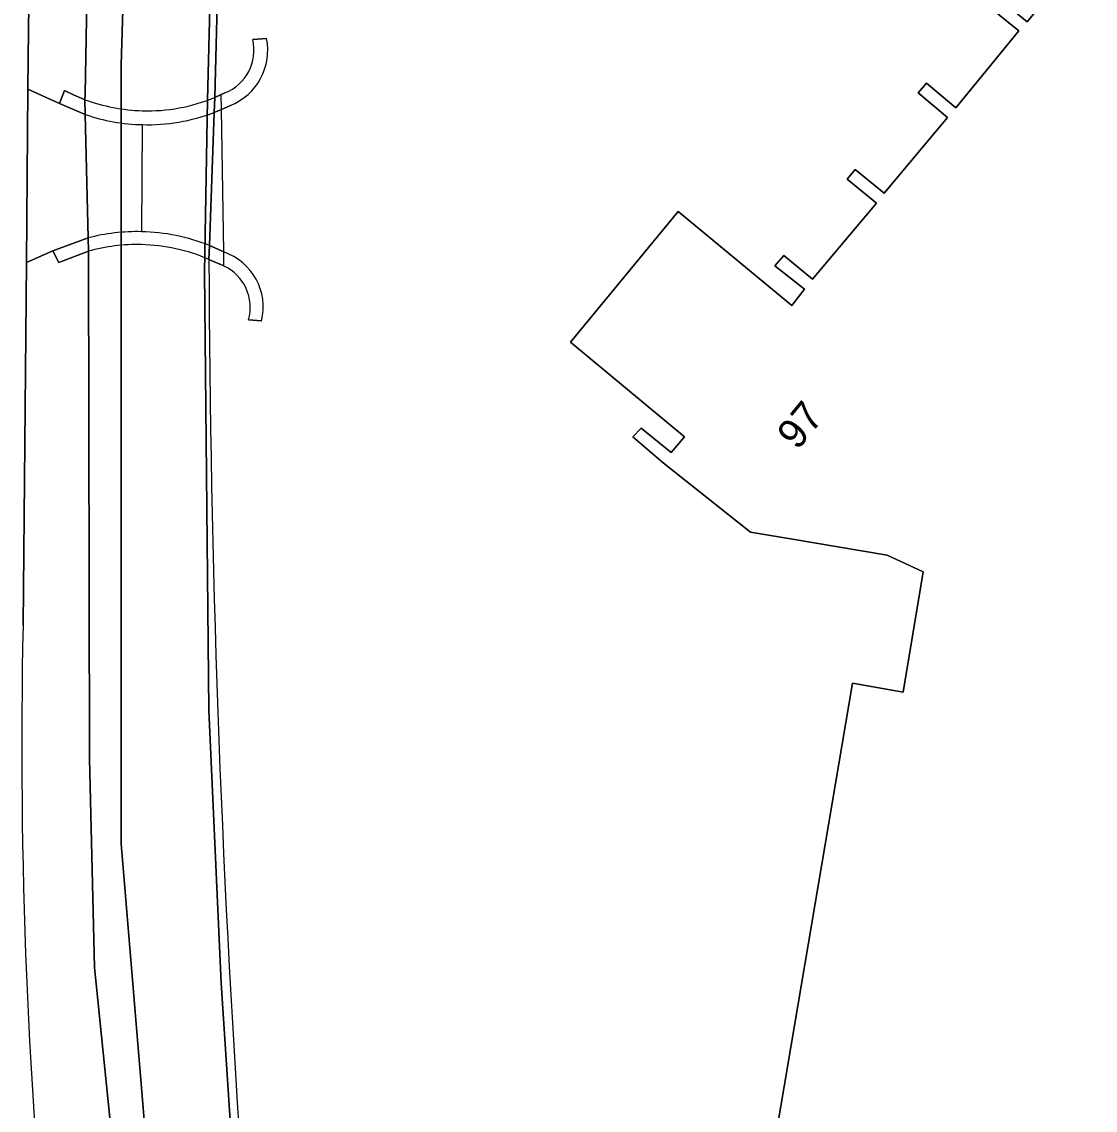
# Model space of a CAD drawing. Extents: x 161772 to 163126, y 383092 to 383917.
# Drawn here: x 161960.71 to 161997.2, y 383507.7 to 383544.69 of the extents above; entities that cross this region are included whole.
import ezdxf

# ---------------------------------------------------------------- set-up
doc = ezdxf.new("R2010")
doc.units = 0
for name, color, linetype in [('IMGEO_Dek', 7, 'Continuous'), ('IMGEO_Erf', 7, 'Continuous'), ('IMGEO_Groenvoorziening', 7, 'Continuous'), ('IMGEO_Hek', 7, 'Continuous'), ('IMGEO_Muur', 7, 'Continuous'), ('IMGEO_Oever', 7, 'Continuous'), ('IMGEO_Pand', 7, 'Continuous'), ('IMGEO_Pand_nummerreeks', 7, 'Continuous'), ('IMGEO_Voetpad_open', 7, 'Continuous'), ('IMGEO_Waterloop', 7, 'Continuous')]:
    doc.layers.add(name, color=color, linetype=linetype)

msp = doc.modelspace()

# ---------------------------------------------------------------- linework, layer by layer
at = {"layer": 'IMGEO_Dek'}
for points in [[(161962.859, 383542.045), (161962.87, 383541.542), (161962.965, 383537.346), (161962.975, 383536.893)], [(161967.496, 383541.706), (161967.488, 383542.216), (161967.27, 383542.121)], [(161967.073, 383536.619), (161967.584, 383536.393), (161967.576, 383536.87), (161967.496, 383541.706)]]:
    msp.add_lwpolyline(points, dxfattribs=at)
for centre, radius, start, end in [((161965.025, 383548.003), 6.34, 250.0177, 268.0523), ((161964.978, 383547.648), 5.983, 268.3898, 292.5231), ((161964.632, 383531.007), 6.115, 88.6132, 105.7228), ((161964.651, 383531.032), 6.089, 66.5628, 88.7873)]:
    msp.add_arc(centre, radius, start, end, dxfattribs=at)
at = {"layer": 'IMGEO_Erf'}
for points in [[(161968.43, 383587.792), (161967.27, 383542.121), (161967.488, 383542.216), (161967.619, 383542.278)], [(161993.876, 383545.534), (161994.892, 383544.687), (161997.02, 383547.303)], [(161985.355, 383501.026), (161988.95, 383522.214), (161990.677, 383521.913), (161991.354, 383526.004), (161990.128, 383526.569), (161986.843, 383527.122), (161985.486, 383527.351), (161982.509, 383529.701), (161981.48, 383530.59), (161981.769, 383530.885), (161982.79, 383530.051), (161983.237, 383530.59), (161979.365, 383533.807), (161983.024, 383538.245), (161986.892, 383535.048), (161987.319, 383535.61), (161986.309, 383536.395), (161986.619, 383536.747), (161987.594, 383535.94), (161989.765, 383538.53), (161988.765, 383539.347), (161989.04, 383539.675), (161990.022, 383538.863), (161992.174, 383541.445), (161991.185, 383542.276), (161991.469, 383542.61), (161992.464, 383541.773), (161994.599, 383544.382), (161993.608, 383545.187)], [(161968.561, 383544.089), (161969.033, 383544.128)], [(161967.81, 383541.849), (161967.496, 383541.706), (161967.251, 383541.608), (161967.09, 383537.089), (161967.576, 383536.87)], [(161967.584, 383536.393), (161967.073, 383536.619)], [(161968.863, 383534.524), (161968.417, 383534.561)]]:
    msp.add_lwpolyline(points, dxfattribs=at)
for centre, radius, start, end in [((161967.042, 383543.728), 1.561, 291.6816, 13.3556), ((161967.04, 383543.73), 2.032, 292.256, 11.3045), ((161966.93, 383534.989), 1.989, 346.4667, 71.0311), ((162447.046, 383538.377), 479.976, 180.20991, 183.8837), ((161966.931, 383534.99), 1.547, 343.8847, 65.0173)]:
    msp.add_arc(centre, radius, start, end, dxfattribs=at)
at = {"layer": 'IMGEO_Groenvoorziening'}
for points in [[(161962.874, 383595.476), (161961.31, 383571.54), (161960.939, 383544.416), (161960.921, 383542.4), (161961.989, 383541.918), (161962.163, 383542.357), (161962.488, 383542.198), (161962.55, 383542.172), (161962.859, 383542.045), (161962.862, 383542.236), (161963.644, 383586.222)], [(161964.463, 383500), (161963.18, 383512.548), (161963.011, 383519.655), (161962.975, 383536.893), (161961.973, 383536.513), (161961.769, 383536.903), (161960.867, 383536.509), (161960.755, 383524.182)]]:
    msp.add_lwpolyline(points, dxfattribs=at)
msp.add_arc((162149.978, 383520.111), 189.267, 178.76752, 185.97087, dxfattribs=at)
at = {"layer": 'IMGEO_Hek'}
msp.add_lwpolyline([(161964.807, 383541.197), (161964.782, 383537.56)], dxfattribs=at)
at = {"layer": 'IMGEO_Muur'}
for points in [[(161969.033, 383544.128), (161968.561, 383544.089)], [(161962.859, 383542.045), (161962.87, 383541.542)], [(161967.619, 383542.278), (161967.488, 383542.216), (161967.27, 383542.121), (161967.251, 383541.608), (161967.496, 383541.706), (161967.81, 383541.849)], [(161967.251, 383541.608), (161967.496, 383541.706), (161967.488, 383542.216), (161967.27, 383542.121)], [(161962.965, 383537.346), (161962.975, 383536.893)], [(161967.576, 383536.87), (161967.09, 383537.089), (161967.073, 383536.619), (161967.584, 383536.393)], [(161967.073, 383536.619), (161967.584, 383536.393), (161967.576, 383536.87), (161967.09, 383537.089)], [(161968.417, 383534.561), (161968.863, 383534.524)]]:
    msp.add_lwpolyline(points, dxfattribs=at)
for points in [[(161962.859, 383542.045), (161962.55, 383542.172), (161962.488, 383542.198), (161962.163, 383542.357), (161961.989, 383541.918), (161962.87, 383541.542)], [(161962.975, 383536.893), (161962.965, 383537.346), (161961.769, 383536.903), (161961.973, 383536.513)]]:
    msp.add_lwpolyline(points, close=True, dxfattribs=at)
for centre, radius, start, end in [((161967.042, 383543.728), 1.561, 291.6816, 13.3556), ((161967.04, 383543.73), 2.032, 292.256, 11.3045), ((161965.025, 383548.003), 6.34, 250.0177, 268.0523), ((161964.978, 383547.648), 5.983, 268.3898, 292.5231), ((161964.979, 383547.643), 6.449, 268.4673, 290.6246), ((161964.953, 383547.624), 6.429, 251.0988, 268.703), ((161964.629, 383531.036), 6.525, 88.6585, 104.7758), ((161964.646, 383531.001), 6.56, 68.1236, 88.8082), ((161964.632, 383531.007), 6.115, 88.6132, 105.7228), ((161964.651, 383531.032), 6.089, 66.5628, 88.7873), ((161966.93, 383534.989), 1.989, 346.4667, 71.0311), ((161966.931, 383534.99), 1.547, 343.8847, 65.0173)]:
    msp.add_arc(centre, radius, start, end, dxfattribs=at)
at = {"layer": 'IMGEO_Oever'}
for points in [[(161967.073, 383536.619), (161967.09, 383537.089), (161967.251, 383541.608), (161967.27, 383542.121), (161968.43, 383587.792), (161968.926, 383591.809), (161971.183, 383595.407), (161974.026, 383598.439), (161977.173, 383601.09), (161980.932, 383602.939), (162000, 383604.017), (162011.381, 383604.661), (162013.957, 383604.806), (162025.348, 383605.462), (162025.05, 383610.044)], [(161968.185, 383587.81), (161967.027, 383542.026), (161966.921, 383536.187), (161967.069, 383521.293), (161967.494, 383512.015), (161968.003, 383504.245), (161969.999, 383490.826), (161970.806, 383485.391), (161971.56, 383483.438), (161972.271, 383481.474), (161973.577, 383479.552), (161976.188, 383477.535), (161979.67, 383475.901), (161981.751, 383475.306), (161984.978, 383475.242), (161987.462, 383475.518), (162006.931, 383479.128)], [(161963.644, 383586.222), (161962.862, 383542.236), (161962.859, 383542.045), (161962.87, 383541.542), (161962.965, 383537.346), (161962.975, 383536.893), (161963.011, 383519.655), (161963.18, 383512.548), (161964.463, 383500), (161965.32, 383493.727)], [(162012.791, 383477.429), (161986.294, 383472.291), (161982.218, 383472.886), (161977.504, 383474.669), (161973.895, 383477.09), (161969.819, 383481.803), (161967.908, 383485.625), (161966.634, 383491.697), (161965.275, 383502.482), (161964.086, 383516.75), (161964.086, 383543.225), (161965.02, 383573.799)]]:
    msp.add_lwpolyline(points, dxfattribs=at)
msp.add_arc((162447.046, 383538.377), 479.976, 180.20991, 183.8837, dxfattribs=at)
at = {"layer": 'IMGEO_Pand'}
for points in [[(161997.02, 383547.303), (161994.892, 383544.687), (161993.876, 383545.534)], [(161993.608, 383545.187), (161994.599, 383544.382), (161992.464, 383541.773), (161991.469, 383542.61), (161991.185, 383542.276), (161992.174, 383541.445), (161990.022, 383538.863), (161989.04, 383539.675), (161988.765, 383539.347), (161989.765, 383538.53), (161987.594, 383535.94), (161986.619, 383536.747), (161986.309, 383536.395), (161987.319, 383535.61), (161986.892, 383535.048), (161983.024, 383538.245), (161979.365, 383533.807), (161983.237, 383530.59), (161982.79, 383530.051), (161981.769, 383530.885), (161981.48, 383530.59), (161982.509, 383529.701), (161985.486, 383527.351), (161986.843, 383527.122), (161990.128, 383526.569), (161991.354, 383526.004), (161990.677, 383521.913), (161988.95, 383522.214), (161985.355, 383501.026)]]:
    msp.add_lwpolyline(points, dxfattribs=at)
at = {"layer": 'IMGEO_Voetpad_open'}
for points in [[(161960.755, 383524.182), (161960.867, 383536.509), (161960.921, 383542.4), (161960.939, 383544.416), (161961.31, 383571.54), (161962.874, 383595.476)], [(161967.09, 383537.089), (161967.576, 383536.87), (161967.496, 383541.706), (161967.251, 383541.608)], [(161962.87, 383541.542), (161962.965, 383537.346)]]:
    msp.add_lwpolyline(points, dxfattribs=at)
msp.add_lwpolyline([(161962.965, 383537.346), (161962.87, 383541.542), (161961.989, 383541.918), (161960.921, 383542.4), (161960.867, 383536.509), (161961.769, 383536.903)], close=True, dxfattribs=at)
for centre, radius, start, end in [((161964.979, 383547.643), 6.449, 268.4673, 290.6246), ((161964.953, 383547.624), 6.429, 251.0988, 268.703), ((161964.629, 383531.036), 6.525, 88.6585, 104.7758), ((161964.646, 383531.001), 6.56, 68.1236, 88.8082), ((162149.978, 383520.111), 189.267, 178.76752, 185.97087)]:
    msp.add_arc(centre, radius, start, end, dxfattribs=at)
at = {"layer": 'IMGEO_Waterloop'}
for points in [[(162006.931, 383479.128), (161987.462, 383475.518), (161984.978, 383475.242), (161981.751, 383475.306), (161979.67, 383475.901), (161976.188, 383477.535), (161973.577, 383479.552), (161972.271, 383481.474), (161971.56, 383483.438), (161970.806, 383485.391), (161969.999, 383490.826), (161968.003, 383504.245), (161967.494, 383512.015), (161967.069, 383521.293), (161966.921, 383536.187), (161967.027, 383542.026), (161968.185, 383587.81)], [(161965.02, 383573.799), (161964.086, 383543.225), (161964.086, 383516.75), (161965.275, 383502.482), (161966.634, 383491.697), (161967.908, 383485.625), (161969.819, 383481.803), (161973.895, 383477.09), (161977.504, 383474.669), (161982.218, 383472.886), (161986.294, 383472.291), (162012.791, 383477.429)]]:
    msp.add_lwpolyline(points, dxfattribs=at)

# ---------------------------------------------------------------- texts
at = {"layer": 'IMGEO_Pand_nummerreeks'}
msp.add_text('97', height=1, rotation=50.6552, dxfattribs=at).set_placement((161987.079, 383530.103))

doc.saveas('drawing.dxf')
